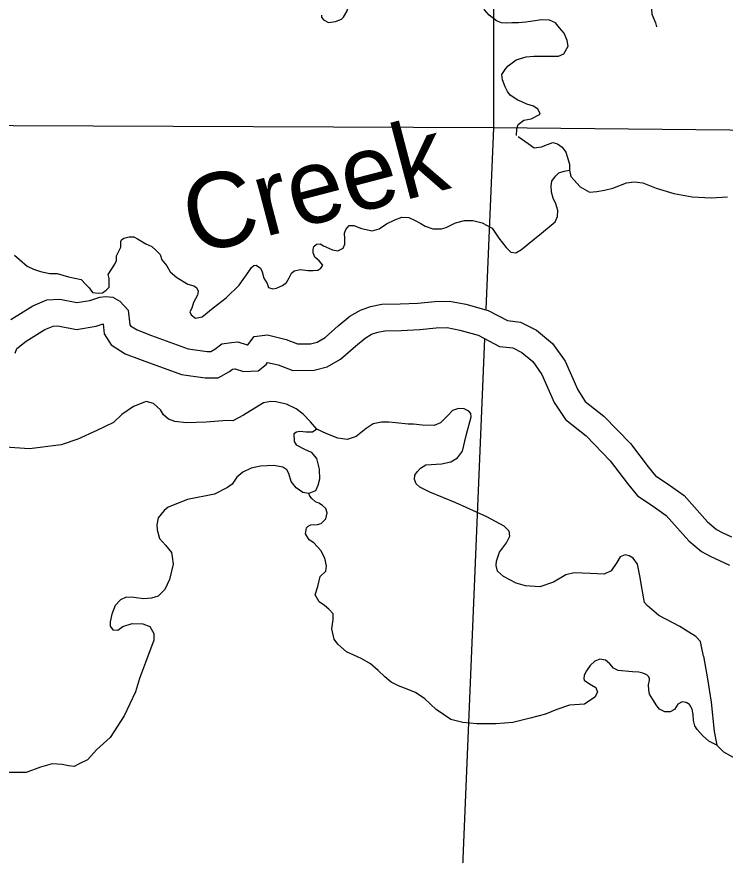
# Model space of a CAD drawing. Extents: x 8749 to 11879, y 13275 to 15339.
# Drawn here: x 9842.2 to 9922.3, y 14112.3 to 14207.1 of the extents above; entities that cross this region are included whole.
import ezdxf

# ---------------------------------------------------------------- set-up
doc = ezdxf.new("R2010")
doc.units = 0
for name, color, linetype in [('Level 35', 7, 'Continuous'), ('Level 46', 7, 'Continuous'), ('Level 5', 7, 'Continuous')]:
    doc.layers.add(name, color=color, linetype=linetype)

msp = doc.modelspace()

# ---------------------------------------------------------------- linework, layer by layer
at = {"layer": 'Level 35'}
for points in [[(9876.629, 14207.283), (9876.642, 14207.068), (9876.885, 14206.744), (9877.424, 14206.447), (9878.233, 14206.555), (9878.907, 14206.825), (9879.123, 14207.068), (9879.5, 14207.716), (9879.689, 14208.255), (9880.012, 14209.065), (9880.012, 14209.794), (9879.877, 14211.278), (9879.823, 14212.168), (9879.743, 14212.816), (9879.931, 14213.302), (9880.174, 14213.571), (9880.524, 14213.787), (9881.306, 14213.895), (9882.169, 14213.625), (9883.032, 14213.491), (9884.21, 14213.48)], [(9896.422, 14206.652), (9895.613, 14207.287), (9895.074, 14207.88), (9894.643, 14209.068), (9894.562, 14209.742), (9894.562, 14210.309), (9894.724, 14211.011), (9894.993, 14211.523), (9895.425, 14212.063), (9895.613, 14212.468), (9895.64, 14212.684)], [(9911.827, 14211.294), (9912.848, 14210.619), (9913.603, 14209.917), (9914.007, 14209.512), (9914.142, 14208.946), (9914.142, 14208.595), (9913.953, 14207.947), (9913.98, 14207.407), (9914.196, 14206.868), (9914.385, 14206.436), (9914.519, 14205.977)], [(9898.69, 14193.675), (9898.714, 14194.428), (9898.875, 14194.941), (9899.522, 14195.4), (9900.331, 14195.561), (9901.356, 14196.074), (9901.302, 14196.317), (9901.086, 14196.641), (9900.601, 14196.992), (9899.846, 14197.208), (9899.307, 14197.477), (9898.821, 14197.693), (9897.986, 14198.233), (9897.662, 14198.665), (9897.42, 14199.177), (9897.123, 14199.96), (9897.042, 14200.581), (9897.473, 14201.255), (9897.743, 14201.552), (9898.66, 14202.254), (9899.765, 14202.578), (9900.655, 14202.659), (9902.003, 14202.659), (9903.431, 14202.659), (9904.025, 14202.928), (9904.537, 14203.765), (9904.429, 14204.44), (9904.078, 14205.249), (9903.566, 14205.87), (9903.081, 14206.41), (9902.434, 14206.706), (9901.463, 14206.76), (9900.789, 14206.652), (9899.738, 14206.49), (9898.902, 14206.437), (9898.147, 14206.41), (9897.527, 14206.383), (9896.988, 14206.437), (9896.422, 14206.652)], [(9898.879, 14193.567), (9899.99, 14192.779), (9900.691, 14192.293), (9901.5, 14192.401), (9902.201, 14192.671), (9902.794, 14192.887), (9903.306, 14192.752), (9903.845, 14192.347), (9904.277, 14191.78), (9904.411, 14191.295), (9904.681, 14190.458), (9904.681, 14189.757), (9904.843, 14189.055)], [(9900.102, 14181.497), (9901.53, 14182.647), (9903.04, 14183.915), (9903.336, 14184.509), (9903.363, 14185.21), (9903.147, 14185.939), (9902.851, 14186.586), (9902.635, 14187.261), (9902.608, 14187.989), (9902.689, 14188.502), (9903.093, 14189.095), (9903.471, 14189.446), (9904.091, 14189.635), (9904.681, 14189.757)], [(9904.843, 14189.055), (9905.867, 14187.868), (9906.946, 14187.274), (9907.781, 14187.355), (9908.644, 14187.49), (9909.588, 14187.733), (9911.124, 14188.326), (9911.987, 14188.434), (9912.984, 14188.326), (9914.494, 14187.733), (9916.489, 14187.112), (9918.538, 14186.761), (9920.695, 14186.626), (9922.528, 14186.761)], [(9872.676, 14177.045), (9872.994, 14177.585), (9873.264, 14178.125), (9873.56, 14178.395), (9874.261, 14178.529), (9875.097, 14178.422), (9875.69, 14178.422), (9876.229, 14178.449), (9876.579, 14178.691), (9876.795, 14179.015), (9876.364, 14179.501), (9875.905, 14179.906), (9875.717, 14180.418), (9875.69, 14180.823), (9875.771, 14181.12), (9876.094, 14181.389), (9876.498, 14181.443), (9876.876, 14181.201), (9877.9, 14180.742), (9878.493, 14180.634), (9879.086, 14180.931), (9879.275, 14181.389), (9879.275, 14182.01), (9879.248, 14182.631), (9879.382, 14183.062), (9879.76, 14183.494), (9880.299, 14183.521), (9881.161, 14183.17), (9882.374, 14182.9), (9883.183, 14183.143), (9883.991, 14183.683), (9884.935, 14184.142), (9885.743, 14184.438), (9886.525, 14184.411), (9887.172, 14184.115), (9887.873, 14183.737), (9888.35, 14183.44), (9889.212, 14183.116), (9890.21, 14183.143), (9890.749, 14183.278), (9891.8, 14183.791), (9892.797, 14184.061), (9893.768, 14184.061), (9894.819, 14183.818), (9895.924, 14183.197), (9896.705, 14182.064), (9897.514, 14181.012), (9898.053, 14180.472), (9898.619, 14180.418), (9899.266, 14180.796), (9900.102, 14181.497)], [(9852.536, 14177.957), (9853.275, 14179.123), (9853.491, 14179.555), (9853.491, 14180.067), (9853.976, 14181.066), (9853.976, 14181.686), (9854.03, 14181.902), (9854.299, 14182.064), (9854.892, 14182.226), (9855.431, 14182.226), (9855.863, 14182.01), (9856.806, 14181.443), (9857.48, 14181.12), (9857.938, 14180.715), (9858.423, 14180.229), (9858.612, 14179.609), (9859.178, 14178.934), (9859.555, 14178.26), (9860.283, 14177.612), (9861.523, 14176.857), (9862.218, 14176.695), (9862.515, 14176.479), (9862.703, 14176.074), (9862.623, 14175.615), (9862.191, 14174.806), (9861.976, 14174.158), (9861.76, 14173.754), (9861.922, 14173.403), (9862.407, 14173.025), (9863.162, 14173.187), (9864.401, 14174.185), (9865.884, 14175.319), (9867.339, 14176.776), (9868.445, 14178.287), (9868.741, 14178.772), (9868.984, 14178.988), (9869.253, 14179.015), (9869.738, 14178.664), (9869.927, 14178.26), (9870.143, 14177.558), (9870.52, 14176.965), (9870.655, 14176.479), (9871.14, 14176.344), (9871.571, 14176.425), (9872.245, 14176.722), (9872.676, 14177.045)], [(9841.928, 14180.143), (9842.494, 14179.657), (9843.357, 14178.902), (9844.084, 14178.551), (9844.893, 14178.308), (9845.945, 14178.092), (9846.78, 14178.065), (9848.047, 14177.714), (9849.476, 14177.417), (9850.015, 14176.851), (9850.366, 14176.473), (9850.77, 14175.933), (9851.39, 14175.852), (9851.903, 14175.879), (9852.307, 14176.176), (9852.63, 14176.527), (9852.657, 14176.905), (9852.657, 14177.498), (9852.536, 14177.957)], [(9886.427, 14161.041), (9885.031, 14161.203), (9884.249, 14161.257), (9883.441, 14161.284), (9882.497, 14161.095), (9881.689, 14160.556), (9880.556, 14159.665), (9879.559, 14159.315), (9878.481, 14159.45), (9877.241, 14159.935), (9876.136, 14160.475), (9875.408, 14161.311), (9874.573, 14162.175), (9873.791, 14162.768), (9872.686, 14163.308), (9871.473, 14163.551), (9870.907, 14163.605), (9870.071, 14163.47), (9867.834, 14162.067), (9866.621, 14161.419), (9865.929, 14161.473), (9863.611, 14161.257), (9861.374, 14161.203), (9860.053, 14161.338), (9859.352, 14161.608), (9858.786, 14162.094), (9858.436, 14162.66), (9857.654, 14163.362), (9856.818, 14163.605), (9855.39, 14163.038), (9854.069, 14162.121), (9853.153, 14161.23), (9851.266, 14160.313), (9849.11, 14159.342), (9847.223, 14158.694)], [(9895.322, 14150.562), (9891.818, 14152.138), (9888.88, 14153.352), (9887.748, 14153.918), (9887.343, 14154.296), (9887.155, 14154.782), (9887.182, 14155.267), (9887.451, 14155.672), (9887.829, 14156.05), (9888.449, 14156.428), (9890.201, 14156.563), (9891.279, 14156.778), (9892.033, 14157.237), (9892.599, 14157.993), (9893.004, 14159.773), (9893.57, 14161.878), (9893.516, 14162.256), (9893.3, 14162.498), (9892.788, 14162.795), (9892.114, 14162.822), (9891.467, 14162.579), (9890.955, 14162.067), (9890.093, 14161.203), (9889.392, 14160.88), (9888.017, 14160.934), (9887.047, 14161.041), (9886.427, 14161.041)], [(9876.136, 14160.475), (9875.632, 14160.124), (9874.931, 14160.151), (9874.931, 14160.151), (9874.203, 14160.232), (9873.826, 14160.151), (9873.53, 14159.935), (9873.557, 14159.099), (9873.799, 14158.721), (9874.743, 14158.208), (9875.47, 14157.885), (9876.09, 14157.156), (9876.387, 14155.969), (9876.414, 14154.836), (9876.225, 14154.107), (9875.982, 14153.487), (9875.228, 14153.217), (9874.527, 14153.298), (9873.772, 14153.837), (9873.206, 14154.566), (9872.964, 14155.456), (9872.721, 14155.888), (9872.29, 14156.185), (9871.266, 14156.374), (9869.756, 14156.293), (9868.705, 14156.077), (9867.762, 14155.618), (9867.061, 14155.052), (9866.549, 14154.242), (9866.037, 14153.891), (9864.554, 14153.136), (9861.508, 14152.542), (9859.325, 14151.652), (9858.867, 14151.274), (9858.193, 14150.465), (9858.031, 14149.655), (9858.085, 14149.089), (9858.328, 14148.117)], [(9847.223, 14158.694), (9843.654, 14158.27), (9840.874, 14158.443)], [(9875.242, 14147.948), (9874.84, 14148.644), (9874.905, 14149.1), (9874.948, 14149.318), (9875.122, 14149.514), (9875.448, 14149.666), (9876.186, 14149.687), (9876.621, 14149.818), (9877.142, 14150.34), (9877.294, 14151.035), (9877.142, 14151.492), (9876.773, 14151.861), (9876.36, 14152.1), (9875.969, 14152.274), (9875.556, 14152.644), (9875.339, 14152.905), (9875.228, 14153.217)], [(9919.823, 14134.805), (9919.607, 14135.911), (9919.472, 14136.477), (9918.96, 14137.017), (9918.152, 14137.53), (9917.154, 14138.15), (9914.782, 14139.418), (9913.462, 14140.525), (9913.165, 14140.875), (9912.896, 14142.332), (9912.626, 14143.897), (9912.384, 14145.219), (9911.871, 14145.894), (9911.44, 14146.164), (9910.955, 14146.272), (9910.389, 14146.029), (9910.012, 14145.408), (9909.392, 14144.464), (9908.583, 14144.086), (9907.02, 14144.14), (9905.214, 14144.248), (9904.27, 14144.005), (9902.869, 14143.169), (9901.333, 14142.656), (9899.715, 14142.764), (9898.637, 14143.061), (9897.209, 14143.816), (9896.535, 14144.437), (9896.4, 14145.058), (9896.427, 14145.57), (9896.75, 14146.569), (9897.559, 14147.621), (9897.936, 14148.376), (9897.856, 14148.943), (9897.289, 14149.509), (9895.322, 14150.562)], [(9858.328, 14148.117), (9859.001, 14147.356), (9859.675, 14146.52), (9859.756, 14146.034), (9859.891, 14145.198), (9859.46, 14143.498), (9858.921, 14142.338), (9858.193, 14141.582), (9857.438, 14141.366), (9856.522, 14141.286), (9855.444, 14141.447), (9854.554, 14141.501), (9853.934, 14141.178), (9853.341, 14140.53), (9852.937, 14139.559), (9852.748, 14138.695), (9852.775, 14138.21), (9853.072, 14137.778), (9853.611, 14137.751), (9854.204, 14138.183), (9855.228, 14138.506), (9856.441, 14138.479), (9857.223, 14138.183), (9857.681, 14137.373), (9857.681, 14136.618), (9856.764, 14134.108), (9856.09, 14132.301)], [(9876.501, 14143.818), (9877.153, 14144.427), (9877.196, 14145.035), (9877.022, 14145.905), (9876.588, 14146.775), (9875.763, 14147.644), (9875.242, 14147.948), (9875.233, 14147.963)], [(9906.292, 14132.286), (9906.339, 14132.08), (9906.947, 14131.688), (9907.642, 14131.254), (9907.859, 14130.732), (9907.555, 14130.167), (9906.382, 14129.384), (9904.688, 14129.254), (9903.255, 14128.775), (9901.952, 14128.254), (9900.215, 14127.819), (9898.26, 14127.297), (9896.393, 14127.167), (9894.221, 14127.167), (9892.614, 14127.297), (9891.268, 14127.645), (9889.617, 14128.775), (9888.314, 14129.993), (9887.272, 14130.688), (9886.013, 14131.21), (9885.361, 14131.471), (9884.536, 14131.862), (9883.798, 14132.471), (9883.059, 14133.21), (9882.191, 14133.949), (9881.192, 14134.514), (9880.714, 14134.732), (9879.454, 14135.297), (9878.499, 14136.166), (9878.065, 14136.732), (9877.804, 14137.905), (9877.978, 14138.949), (9877.978, 14139.601), (9877.457, 14140.123), (9876.979, 14140.557), (9876.371, 14140.949), (9875.936, 14141.731), (9876.24, 14142.688), (9876.501, 14143.818)], [(9919.823, 14134.805), (9920.282, 14132.253), (9920.707, 14129.609), (9921.037, 14126.304), (9921.32, 14124.746), (9922.075, 14123.99), (9924.103, 14122.857), (9927.216, 14122.007), (9928.348, 14122.149), (9929.905, 14122.196), (9931.178, 14122.243), (9932.075, 14121.771), (9932.499, 14120.591), (9933.254, 14118.938), (9934.622, 14117.758), (9936.037, 14116.53)], [(9921.32, 14124.746), (9920.442, 14125.217), (9919.715, 14125.838), (9919.122, 14126.512), (9918.852, 14126.917), (9918.69, 14127.537), (9918.663, 14128.212), (9918.556, 14128.833), (9918.259, 14129.345), (9917.855, 14129.588), (9917.397, 14129.642), (9916.911, 14129.372), (9916.534, 14128.779), (9916.076, 14128.509), (9915.456, 14128.509), (9914.863, 14128.806), (9914.539, 14129.21), (9914.081, 14129.912), (9913.731, 14130.532), (9913.65, 14130.991), (9913.623, 14131.558), (9913.731, 14132.097), (9913.731, 14132.232), (9913.65, 14132.475), (9913.407, 14132.718), (9912.976, 14132.907), (9912.518, 14133.015), (9911.817, 14133.042), (9910.173, 14133.177), (9909.634, 14133.446), (9909.23, 14133.959), (9908.744, 14134.364), (9908.097, 14134.472), (9907.558, 14134.229), (9907.019, 14133.77), (9906.599, 14133.166), (9906.345, 14132.664), (9906.292, 14132.286)], [(9856.09, 14132.301), (9855.61, 14130.775), (9854.351, 14128.08), (9852.744, 14125.602), (9851.267, 14124.254), (9850.182, 14123.08), (9849.269, 14122.645), (9848.705, 14122.341), (9848.053, 14122.428), (9847.315, 14122.558), (9846.186, 14122.645), (9844.883, 14122.254), (9843.276, 14121.645), (9842.277, 14121.645), (9841.017, 14121.645)]]:
    msp.add_lwpolyline(points, dxfattribs=at)
at = {"layer": 'Level 46'}
for points in [[(9841.525, 14172.889), (9844.007, 14174.418), (9845.617, 14175.09), (9847.063, 14175.193), (9849.006, 14174.784), (9850.459, 14175.036), (9851.601, 14175.404), (9852.228, 14175.474), (9853.048, 14175.392), (9853.846, 14174.948), (9854.801, 14173.919), (9854.996, 14172.282), (9855.06, 14172.179), (9855.816, 14171.698), (9857.433, 14171.083), (9861.564, 14169.579), (9863.712, 14169.263), (9864.153, 14169.263), (9864.577, 14169.511), (9865.373, 14170.108), (9866.462, 14170.28), (9867.206, 14170.348), (9868.235, 14170.017), (9868.306, 14170.019), (9869.042, 14170.952), (9870.533, 14171.128), (9872.636, 14170.604), (9873.936, 14170.108), (9875.417, 14170.135), (9876.139, 14170.321), (9877.043, 14170.854), (9878.547, 14172.158), (9879.855, 14173.237), (9881.041, 14173.94), (9882.197, 14174.341), (9883.456, 14174.602), (9885.554, 14174.639), (9887.551, 14174.742), (9889.448, 14174.922), (9891.116, 14174.962), (9892.962, 14174.601), (9895.473, 14173.905), (9897.672, 14172.753), (9899.145, 14172.578), (9900.953, 14171.673), (9902.759, 14170.16)], [(9842.015, 14169.058), (9842.207, 14169.586), (9843.259, 14170.434), (9845.38, 14171.74), (9846.32, 14172.132), (9846.857, 14172.171), (9848.951, 14171.729), (9851.18, 14172.116), (9851.964, 14172.369), (9852.097, 14171.254), (9852.882, 14170.01), (9854.463, 14169.003), (9856.387, 14168.271), (9860.825, 14166.655), (9863.493, 14166.263), (9864.964, 14166.263), (9866.24, 14167.007), (9866.577, 14167.261), (9866.833, 14167.301), (9866.869, 14167.305), (9867.823, 14166.998), (9869.476, 14167.064), (9870.38, 14167.805), (9870.558, 14168.03), (9871.736, 14167.736), (9873.41, 14167.098), (9875.825, 14167.142), (9877.298, 14167.522), (9878.801, 14168.408), (9880.484, 14169.868), (9881.584, 14170.774), (9882.31, 14171.205), (9882.996, 14171.442), (9883.79, 14171.607), (9885.658, 14171.64), (9887.769, 14171.75), (9889.626, 14171.925), (9890.861, 14171.955), (9892.272, 14171.679), (9894.364, 14171.099), (9896.769, 14169.84), (9898.27, 14169.661), (9899.295, 14169.148), (9900.535, 14168.11)], [(9902.759, 14170.16), (9904.171, 14168.165), (9905.608, 14164.913), (9906.457, 14163.613), (9908.577, 14161.962), (9911.562, 14158.845), (9913.574, 14156.201), (9914.404, 14155.214), (9915.734, 14154.327), (9917.624, 14152.975), (9920.27, 14150.012), (9921.31, 14149.127), (9921.935, 14148.79), (9922.998, 14148.299)], [(9900.535, 14168.11), (9901.549, 14166.677), (9902.962, 14163.477), (9904.22, 14161.553), (9906.561, 14159.73), (9909.278, 14156.893), (9911.231, 14154.326), (9912.384, 14152.956), (9914.029, 14151.858), (9915.609, 14150.729), (9918.169, 14147.861), (9919.607, 14146.637), (9920.593, 14146.106), (9922.752, 14145.108)]]:
    msp.add_lwpolyline(points, dxfattribs=at)
at = {"layer": 'Level 5'}
for points in [[(9896.001, 14286.325), (9896.091, 14194.535)], [(9896.091, 14194.535), (9787.475, 14194.981)], [(9896.091, 14194.535), (9895.228, 14174.033)], [(9960.952, 14193.92), (9896.091, 14194.535)], [(9895.089, 14170.719), (9892.081, 14099.221)]]:
    msp.add_lwpolyline(points, dxfattribs=at)

# ---------------------------------------------------------------- texts
at = {"layer": 'Level 35'}
msp.add_text('Creek', height=8.448, rotation=14.65618, dxfattribs=at).set_placement((9862.262, 14180.127))

doc.saveas('drawing.dxf')
